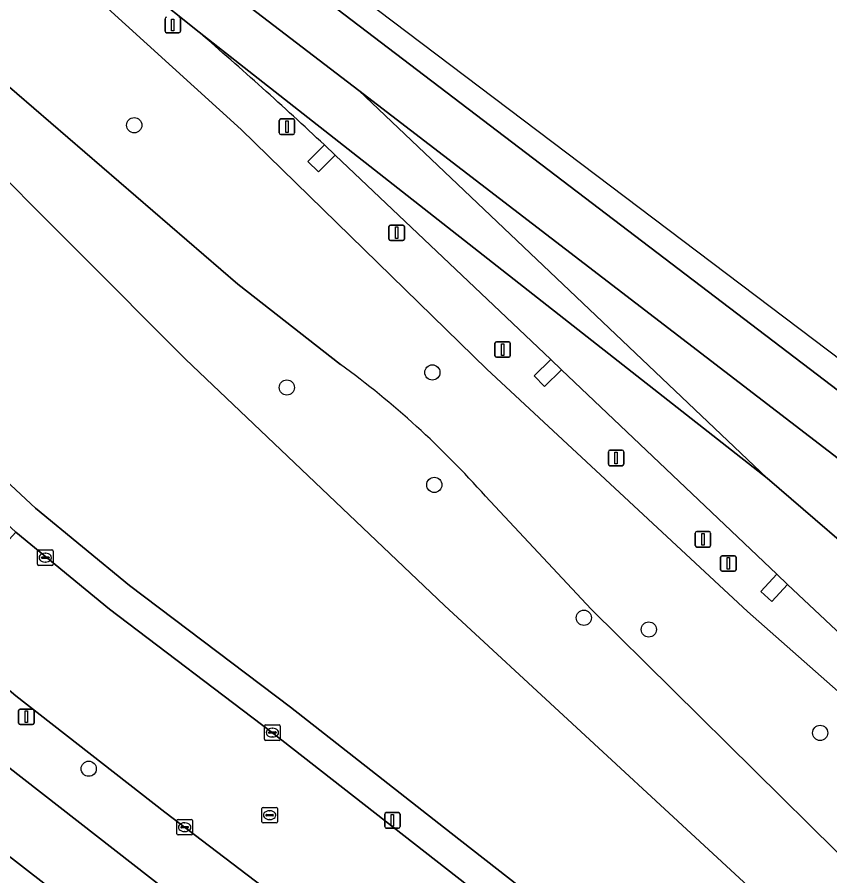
# Model space of a CAD drawing. Extents: x 157445 to 158888, y 383061 to 384688.
# Drawn here: x 158588.7 to 158640.9, y 383982.9 to 384038.1 of the extents above; entities that cross this region are included whole.
import ezdxf

# ---------------------------------------------------------------- set-up
doc = ezdxf.new("R2010")
doc.units = 0
for name, color, linetype in [('IMGEO_Berm_groen', 7, 'Continuous'), ('IMGEO_Boom', 7, 'Continuous'), ('IMGEO_Erf', 7, 'Continuous'), ('IMGEO_Groenvoorziening', 7, 'Continuous'), ('IMGEO_Kolk', 7, 'Continuous'), ('IMGEO_Lichtmast', 7, 'Continuous'), ('IMGEO_Pand', 7, 'Continuous'), ('IMGEO_Rijbaan_lokaal_open', 7, 'Continuous'), ('IMGEO_Rijbaan_regionaal_gesloten', 7, 'Continuous'), ('IMGEO_Rioolput', 7, 'Continuous'), ('IMGEO_Voetpad_open', 7, 'Continuous')]:
    doc.layers.add(name, color=color, linetype=linetype)

msp = doc.modelspace()

# ---------------------------------------------------------------- linework, layer by layer
at = {"layer": 'IMGEO_Berm_groen'}
for points in [[(158600.361, 384037.114), (158593.807, 384042.368), (158592.917, 384041.367), (158592.382, 384041.788)], [(158592.611, 384040.389), (158603.062, 384030.855), (158618.866, 384015.449), (158635.636, 383999.852), (158649.831, 383987.309), (158652.615, 383984.75), (158679.212, 383960.296), (158710.199, 383932.348), (158724.684, 383919.418), (158740.159, 383906.053), (158760.166, 383889.359), (158776.714, 383875.229), (158792.553, 383860.857), (158793.682, 383859.501), (158794.295, 383859.532), (158795.175, 383859.576), (158795.559, 383859.595), (158796.643, 383859.65)], [(158694.724, 383924.511), (158678.1, 383937.509), (158654.191, 383956.204), (158635.376, 383970.915), (158616.579, 383985.612), (158606.237, 383993.699), (158595.875, 384001.543), (158589.846, 384006.513), (158585.348, 384010.678), (158564.348, 384032.052), (158562.78, 384030.872), (158563.329, 384030.29), (158566.886, 384026.615), (158583.921, 384009.276), (158588.574, 384004.97), (158594.603, 384000), (158605.005, 383992.123), (158636.085, 383967.822), (158710.762, 383909.432), (158715.776, 383905.511), (158738.521, 383887.727), (158741.882, 383885.094), (158754.965, 383874.95), (158755.145, 383874.821)], [(158638.192, 384001.605), (158637.185, 384000.513), (158636.485, 384001.155), (158637.502, 384002.264), (158623.673, 384015.397), (158622.581, 384014.342), (158621.908, 384015.012), (158622.968, 384016.078), (158609.101, 384029.219), (158608.033, 384028.134), (158607.357, 384028.802), (158608.414, 384029.872)], [(158666.784, 383974.855), (158654.306, 383986.482), (158652.801, 383987.885), (158651.756, 383986.788), (158651.073, 383987.448), (158652.118, 383988.53), (158638.192, 384001.605)]]:
    msp.add_lwpolyline(points, dxfattribs=at)
msp.add_arc((158427.948, 383837.295), 263.921, 46.85951, 49.21089, dxfattribs=at)
at = {"layer": 'IMGEO_Boom'}
for centre in [(158596.189, 384031.136), (158615.359, 384015.236), (158606.004, 384014.265), (158615.486, 384008.003), (158625.103, 383999.458), (158629.278, 383998.703), (158640.296, 383992.051), (158593.262, 383989.748)]:
    msp.add_circle(centre, 0.489, dxfattribs=at)
at = {"layer": 'IMGEO_Erf'}
for points in [[(158605.435, 383976.316), (158575.043, 384000)], [(158586.442, 383985.438), (158591.61, 383981.417)]]:
    msp.add_lwpolyline(points, dxfattribs=at)
at = {"layer": 'IMGEO_Groenvoorziening'}
for points in [[(158583.66, 384045.915), (158584.889, 384047.51), (158575.646, 384040.554), (158578.485, 384037.134), (158599.479, 384016.092), (158616.14, 384000.246), (158640.762, 383977.484), (158643.377, 383975.29), (158689.228, 383936.825), (158691.084, 383935.378), (158744, 383894.134), (158789.551, 383858.63), (158793.062, 383859.948), (158793.682, 383859.501), (158792.553, 383860.857), (158779.122, 383871.461), (158777.406, 383872.938), (158775.724, 383874.077)], [(158640.762, 383977.484), (158616.14, 384000.246), (158599.479, 384016.092), (158578.485, 384037.134), (158575.646, 384040.554), (158564.348, 384032.052), (158585.348, 384010.678), (158589.846, 384006.513), (158595.875, 384001.543), (158606.237, 383993.699), (158616.579, 383985.612), (158635.376, 383970.915)], [(158618.866, 384015.449), (158603.062, 384030.855), (158592.611, 384040.389)], [(158586.428, 384035.054), (158602.851, 384020.924), (158609.462, 384015.744)], [(158609.462, 384015.744), (158602.851, 384020.924), (158586.428, 384035.054)], [(158775.724, 383874.077), (158777.406, 383872.938), (158779.122, 383871.461), (158792.553, 383860.857), (158776.714, 383875.229), (158760.166, 383889.359), (158740.159, 383906.053), (158724.684, 383919.418), (158710.199, 383932.348), (158679.212, 383960.296), (158652.615, 383984.75), (158649.831, 383987.309), (158635.636, 383999.852), (158618.866, 384015.449)], [(158618.774, 384007.282), (158625.573, 384000), (158641.318, 383984.436), (158646.976, 383978.974), (158649.669, 383976.374), (158661.632, 383965.549), (158672.183, 383957.059), (158683.242, 383948.763), (158693.909, 383939.604), (158708.554, 383927.752), (158718.395, 383919.269), (158732.407, 383908.033), (158755.991, 383888.55), (158761.47, 383884.391)], [(158732.407, 383908.033), (158718.395, 383919.269), (158708.554, 383927.752), (158693.909, 383939.604), (158683.242, 383948.763), (158672.183, 383957.059), (158661.632, 383965.549), (158649.669, 383976.374), (158646.976, 383978.974), (158641.318, 383984.436), (158625.573, 384000), (158618.774, 384007.282)]]:
    msp.add_lwpolyline(points, dxfattribs=at)
msp.add_arc((158574.485, 383967.899), 59.267, 41.64447, 53.83143, dxfattribs=at)
msp.add_arc((158574.485, 383967.899), 59.267, 41.64447, 53.83143, dxfattribs=at)
at = {"layer": 'IMGEO_Kolk'}
for p, q in [((158589.967, 384002.897), (158589.967, 384003.749)), ((158590.042, 384003.823), (158590.894, 384003.823)), ((158590.226, 384003.317), (158590.226, 384003.329)), ((158590.664, 384003.28), (158590.266, 384003.28)), ((158590.269, 384003.366), (158590.667, 384003.366)), ((158590.455, 384003.603), (158590.48, 384003.603)), ((158590.71, 384003.329), (158590.71, 384003.317)), ((158590.968, 384003.749), (158590.968, 384002.897)), ((158590.894, 384002.823), (158590.042, 384002.823)), ((158590.478, 384003.043), (158590.453, 384003.043)), ((158604.574, 383991.644), (158604.574, 383992.496)), ((158604.649, 383992.57), (158605.501, 383992.57)), ((158605.062, 383992.35), (158605.087, 383992.35)), ((158605.575, 383992.496), (158605.575, 383991.644)), ((158604.833, 383992.064), (158604.833, 383992.076)), ((158605.271, 383992.027), (158604.873, 383992.027)), ((158604.876, 383992.113), (158605.274, 383992.113)), ((158605.085, 383991.79), (158605.06, 383991.79)), ((158605.317, 383992.076), (158605.317, 383992.064)), ((158605.501, 383991.57), (158604.649, 383991.57)), ((158598.93, 383985.561), (158598.93, 383986.413)), ((158599.005, 383986.487), (158599.857, 383986.487)), ((158599.418, 383986.267), (158599.443, 383986.267)), ((158599.931, 383986.413), (158599.931, 383985.561)), ((158599.189, 383985.981), (158599.189, 383985.993)), ((158599.627, 383985.944), (158599.229, 383985.944)), ((158599.232, 383986.03), (158599.63, 383986.03)), ((158599.441, 383985.707), (158599.416, 383985.707)), ((158599.673, 383985.993), (158599.673, 383985.981)), ((158599.857, 383985.487), (158599.005, 383985.487))]:
    msp.add_line(p, q, dxfattribs=at)
for points in [[(158589.967, 384002.897), (158589.967, 384003.749)], [(158590.042, 384003.823), (158590.894, 384003.823)], [(158590.968, 384003.749), (158590.968, 384002.897)], [(158590.894, 384002.823), (158590.042, 384002.823)], [(158604.574, 383991.644), (158604.574, 383992.496)], [(158604.649, 383992.57), (158605.501, 383992.57)], [(158605.575, 383992.496), (158605.575, 383991.644)], [(158605.501, 383991.57), (158604.649, 383991.57)], [(158598.93, 383985.561), (158598.93, 383986.413)], [(158599.005, 383986.487), (158599.857, 383986.487)], [(158599.931, 383986.413), (158599.931, 383985.561)], [(158599.857, 383985.487), (158599.005, 383985.487)]]:
    msp.add_lwpolyline(points, dxfattribs=at)
for centre, radius, start, end in [((158590.044, 384003.747), 0.0765, 91.552, 178.448), ((158590.044, 384003.747), 0.0765, 91.552, 178.448), ((158590.266, 384003.326), 0.0403, 85.8775, 175.7526), ((158590.263, 384003.316), 0.0366, 178.938, 274.7102), ((158590.667, 384003.323), 0.043, 264.8664, 352.4533), ((158590.671, 384003.328), 0.0386, 1.7309, 96.639), ((158590.892, 384003.747), 0.0765, 1.552, 88.448), ((158590.892, 384003.747), 0.0765, 1.552, 88.448), ((158590.044, 384002.899), 0.0765, 181.552, 268.448), ((158590.044, 384002.899), 0.0765, 181.552, 268.448), ((158590.892, 384002.899), 0.0765, 271.552, 358.448), ((158590.892, 384002.899), 0.0765, 271.552, 358.448), ((158604.651, 383992.494), 0.0765, 91.552, 178.448), ((158604.651, 383992.494), 0.0765, 91.552, 178.448), ((158605.499, 383992.494), 0.0765, 1.552, 88.448), ((158605.499, 383992.494), 0.0765, 1.552, 88.448), ((158604.873, 383992.073), 0.0403, 85.8775, 175.7526), ((158604.87, 383992.063), 0.0366, 178.938, 274.7102), ((158605.274, 383992.07), 0.043, 264.8664, 352.4533), ((158605.278, 383992.075), 0.0386, 1.7309, 96.639), ((158604.651, 383991.646), 0.0765, 181.552, 268.448), ((158604.651, 383991.646), 0.0765, 181.552, 268.448), ((158605.499, 383991.646), 0.0765, 271.552, 358.448), ((158605.499, 383991.646), 0.0765, 271.552, 358.448), ((158599.007, 383986.411), 0.0765, 91.552, 178.448), ((158599.007, 383986.411), 0.0765, 91.552, 178.448), ((158599.855, 383986.411), 0.0765, 1.552, 88.448), ((158599.855, 383986.411), 0.0765, 1.552, 88.448), ((158599.229, 383985.99), 0.0403, 85.8775, 175.7526), ((158599.226, 383985.98), 0.0366, 178.938, 274.7102), ((158599.63, 383985.987), 0.043, 264.8664, 352.4533), ((158599.634, 383985.992), 0.0386, 1.7309, 96.639), ((158599.007, 383985.563), 0.0765, 181.552, 268.448), ((158599.007, 383985.563), 0.0765, 181.552, 268.448), ((158599.855, 383985.563), 0.0765, 271.552, 358.448), ((158599.855, 383985.563), 0.0765, 271.552, 358.448)]:
    msp.add_arc(centre, radius, start, end, dxfattribs=at)
for centre, major_axis, ratio, start_param, end_param in [((158590.454, 384003.323), (-0.387, 0.002), 0.722429, 4.712389, 7.853982), ((158590.479, 384003.323), (-0.39, 0.002), 0.717154, 1.570796, 4.712389), ((158605.061, 383992.07), (-0.387, 0.002), 0.722429, 4.712389, 7.853982), ((158605.086, 383992.07), (-0.39, 0.002), 0.717154, 1.570796, 4.712389), ((158599.417, 383985.987), (-0.387, 0.002), 0.722429, 4.712389, 7.853982), ((158599.442, 383985.987), (-0.39, 0.002), 0.717154, 1.570796, 4.712389)]:
    msp.add_ellipse(centre, major_axis=major_axis, ratio=ratio, start_param=start_param, end_param=end_param, dxfattribs=at)
at = {"layer": 'IMGEO_Lichtmast'}
for p, q in [((158598.172, 384037.187), (158598.172, 384037.987)), ((158598.172, 384037.987), (158598.172, 384037.187)), ((158599.162, 384037.987), (158599.162, 384037.187)), ((158599.162, 384037.187), (158599.162, 384037.987)), ((158599.062, 384037.087), (158598.272, 384037.087)), ((158598.272, 384037.087), (158599.062, 384037.087)), ((158605.512, 384030.642), (158605.512, 384031.442)), ((158605.512, 384031.442), (158605.512, 384030.642)), ((158605.612, 384031.542), (158606.402, 384031.542)), ((158606.402, 384031.542), (158605.612, 384031.542)), ((158606.502, 384031.442), (158606.502, 384030.642)), ((158606.502, 384030.642), (158606.502, 384031.442)), ((158606.402, 384030.542), (158605.612, 384030.542)), ((158605.612, 384030.542), (158606.402, 384030.542)), ((158612.571, 384023.817), (158612.571, 384024.617)), ((158612.571, 384024.617), (158612.571, 384023.817)), ((158612.671, 384024.717), (158613.461, 384024.717)), ((158613.461, 384024.717), (158612.671, 384024.717)), ((158613.561, 384024.617), (158613.561, 384023.817)), ((158613.561, 384023.817), (158613.561, 384024.617)), ((158613.461, 384023.717), (158612.671, 384023.717)), ((158612.671, 384023.717), (158613.461, 384023.717)), ((158619.384, 384016.311), (158619.384, 384017.111)), ((158619.384, 384017.111), (158619.384, 384016.311)), ((158619.484, 384017.211), (158620.274, 384017.211)), ((158620.274, 384017.211), (158619.484, 384017.211)), ((158620.374, 384017.111), (158620.374, 384016.311)), ((158620.374, 384016.311), (158620.374, 384017.111)), ((158620.274, 384016.211), (158619.484, 384016.211)), ((158619.484, 384016.211), (158620.274, 384016.211)), ((158626.679, 384009.337), (158626.679, 384010.137)), ((158626.679, 384010.137), (158626.679, 384009.337)), ((158626.779, 384010.237), (158627.569, 384010.237)), ((158627.569, 384010.237), (158626.779, 384010.237)), ((158627.669, 384010.137), (158627.669, 384009.337)), ((158627.669, 384009.337), (158627.669, 384010.137)), ((158627.569, 384009.237), (158626.779, 384009.237)), ((158626.779, 384009.237), (158627.569, 384009.237)), ((158632.365, 384005.006), (158633.155, 384005.006)), ((158633.155, 384005.006), (158632.365, 384005.006)), ((158632.265, 384004.106), (158632.265, 384004.906)), ((158632.265, 384004.906), (158632.265, 384004.106)), ((158633.255, 384004.906), (158633.255, 384004.106)), ((158633.255, 384004.106), (158633.255, 384004.906)), ((158633.155, 384004.006), (158632.365, 384004.006)), ((158632.365, 384004.006), (158633.155, 384004.006)), ((158633.899, 384002.549), (158633.899, 384003.349)), ((158633.899, 384003.349), (158633.899, 384002.549)), ((158633.999, 384003.449), (158634.789, 384003.449)), ((158634.789, 384003.449), (158633.999, 384003.449)), ((158634.889, 384003.349), (158634.889, 384002.549)), ((158634.889, 384002.549), (158634.889, 384003.349)), ((158634.789, 384002.449), (158633.999, 384002.449)), ((158633.999, 384002.449), (158634.789, 384002.449)), ((158588.754, 383992.689), (158588.754, 383993.489)), ((158588.754, 383993.489), (158588.754, 383992.689)), ((158588.854, 383993.589), (158589.644, 383993.589)), ((158589.644, 383993.589), (158588.854, 383993.589)), ((158589.744, 383993.489), (158589.744, 383992.689)), ((158589.744, 383992.689), (158589.744, 383993.489)), ((158589.644, 383992.589), (158588.854, 383992.589)), ((158588.854, 383992.589), (158589.644, 383992.589)), ((158612.295, 383986.024), (158612.295, 383986.824)), ((158612.295, 383986.824), (158612.295, 383986.024)), ((158612.395, 383986.924), (158613.185, 383986.924)), ((158613.185, 383986.924), (158612.395, 383986.924)), ((158613.285, 383986.824), (158613.285, 383986.024)), ((158613.285, 383986.024), (158613.285, 383986.824)), ((158613.185, 383985.924), (158612.395, 383985.924)), ((158612.395, 383985.924), (158613.185, 383985.924))]:
    msp.add_line(p, q, dxfattribs=at)
for points in [[(158598.592, 384037.962), (158598.742, 384037.962), (158598.742, 384037.212), (158598.592, 384037.212), (158598.592, 384037.962)], [(158605.932, 384031.417), (158606.082, 384031.417), (158606.082, 384030.667), (158605.932, 384030.667), (158605.932, 384031.417)], [(158612.991, 384024.592), (158613.141, 384024.592), (158613.141, 384023.842), (158612.991, 384023.842), (158612.991, 384024.592)], [(158619.804, 384017.086), (158619.954, 384017.086), (158619.954, 384016.336), (158619.804, 384016.336), (158619.804, 384017.086)], [(158627.099, 384010.112), (158627.249, 384010.112), (158627.249, 384009.362), (158627.099, 384009.362), (158627.099, 384010.112)], [(158632.685, 384004.881), (158632.835, 384004.881), (158632.835, 384004.131), (158632.685, 384004.131), (158632.685, 384004.881)], [(158634.319, 384003.324), (158634.469, 384003.324), (158634.469, 384002.574), (158634.319, 384002.574), (158634.319, 384003.324)], [(158589.174, 383993.464), (158589.324, 383993.464), (158589.324, 383992.714), (158589.174, 383992.714), (158589.174, 383993.464)], [(158612.715, 383986.799), (158612.865, 383986.799), (158612.865, 383986.049), (158612.715, 383986.049), (158612.715, 383986.799)]]:
    msp.add_lwpolyline(points, dxfattribs=at)
for centre, start, end in [((158598.272, 384037.987), 90, 180), ((158598.272, 384037.987), 90, 180), ((158599.062, 384037.987), 0, 90), ((158599.062, 384037.987), 360, 90), ((158598.272, 384037.187), 180, 270), ((158598.272, 384037.187), 180, 270), ((158599.062, 384037.187), 270, 0), ((158599.062, 384037.187), 270, 0), ((158605.612, 384031.442), 90, 180), ((158605.612, 384031.442), 90, 180), ((158606.402, 384031.442), 0, 90), ((158606.402, 384031.442), 360, 90), ((158605.612, 384030.642), 180, 270), ((158605.612, 384030.642), 180, 270), ((158606.402, 384030.642), 270, 0), ((158606.402, 384030.642), 270, 0), ((158612.671, 384024.617), 90, 180), ((158612.671, 384024.617), 90, 180), ((158613.461, 384024.617), 0, 90), ((158613.461, 384024.617), 360, 90), ((158612.671, 384023.817), 180, 270), ((158612.671, 384023.817), 180, 270), ((158613.461, 384023.817), 270, 0), ((158613.461, 384023.817), 270, 0), ((158619.484, 384017.111), 90, 180), ((158619.484, 384017.111), 90, 180), ((158620.274, 384017.111), 0, 90), ((158620.274, 384017.111), 360, 90), ((158619.484, 384016.311), 180, 270), ((158619.484, 384016.311), 180, 270), ((158620.274, 384016.311), 270, 0), ((158620.274, 384016.311), 270, 0), ((158626.779, 384010.137), 90, 180), ((158626.779, 384010.137), 90, 180), ((158627.569, 384010.137), 0, 90), ((158627.569, 384010.137), 360, 90), ((158626.779, 384009.337), 180, 270), ((158626.779, 384009.337), 180, 270), ((158627.569, 384009.337), 270, 0), ((158627.569, 384009.337), 270, 0), ((158632.365, 384004.906), 90, 180), ((158632.365, 384004.906), 90, 180), ((158633.155, 384004.906), 0, 90), ((158633.155, 384004.906), 360, 90), ((158632.365, 384004.106), 180, 270), ((158632.365, 384004.106), 180, 270), ((158633.155, 384004.106), 270, 0), ((158633.155, 384004.106), 270, 0), ((158633.999, 384003.349), 90, 180), ((158633.999, 384003.349), 90, 180), ((158634.789, 384003.349), 0, 90), ((158634.789, 384003.349), 360, 90), ((158633.999, 384002.549), 180, 270), ((158633.999, 384002.549), 180, 270), ((158634.789, 384002.549), 270, 0), ((158634.789, 384002.549), 270, 0), ((158588.854, 383993.489), 90, 180), ((158588.854, 383993.489), 90, 180), ((158589.644, 383993.489), 0, 90), ((158589.644, 383993.489), 360, 90), ((158588.854, 383992.689), 180, 270), ((158588.854, 383992.689), 180, 270), ((158589.644, 383992.689), 270, 0), ((158589.644, 383992.689), 270, 0), ((158612.395, 383986.824), 90, 180), ((158612.395, 383986.824), 90, 180), ((158613.185, 383986.824), 0, 90), ((158613.185, 383986.824), 360, 90), ((158612.395, 383986.024), 180, 270), ((158612.395, 383986.024), 180, 270), ((158613.185, 383986.024), 270, 0), ((158613.185, 383986.024), 270, 0)]:
    msp.add_arc(centre, 0.1, start, end, dxfattribs=at)
at = {"layer": 'IMGEO_Pand'}
msp.add_lwpolyline([(158587.215, 383975.525), (158591.912, 383981.563), (158591.795, 383981.654), (158591.61, 383981.417), (158586.442, 383985.438), (158586.648, 383985.702), (158586.532, 383985.792), (158581.818, 383979.733)], close=True, dxfattribs=at)
at = {"layer": 'IMGEO_Rijbaan_lokaal_open'}
for points in [[(158609.101, 384029.219), (158608.414, 384029.872), (158607.357, 384028.802), (158608.033, 384028.134)], [(158623.673, 384015.397), (158622.968, 384016.078), (158621.908, 384015.012), (158622.581, 384014.342)], [(158638.192, 384001.605), (158637.502, 384002.264), (158636.485, 384001.155), (158637.185, 384000.513)]]:
    msp.add_lwpolyline(points, close=True, dxfattribs=at)
msp.add_lwpolyline([(158650.391, 383946.366), (158650.573, 383946.223), (158656.293, 383941.774), (158664.255, 383935.56), (158682.8, 383920.954), (158690.824, 383914.687), (158693.825, 383912.344), (158705.741, 383903.038), (158710.762, 383909.432), (158636.085, 383967.822), (158605.005, 383992.123), (158594.603, 384000), (158588.574, 384004.97), (158584.052, 384000), (158583.158, 383999.017), (158583.4, 383998.791), (158588.572, 383994.44), (158598.155, 383986.96), (158611.623, 383976.705), (158627.813, 383964.002), (158630.37, 383962.018), (158630.565, 383961.863)], dxfattribs=at)
at = {"layer": 'IMGEO_Rijbaan_regionaal_gesloten'}
for points in [[(158868.176, 383843.253), (158785.821, 383906.07), (158729.784, 383948.814), (158647.356, 384011.687), (158597.855, 384049.125), (158596.641, 384048.238), (158664.84, 383996.262), (158694.763, 383973.599), (158726.719, 383949.16), (158748.405, 383932.576), (158815.5, 383881.483), (158866.497, 383842.464)], [(158610.626, 384033.365), (158593.879, 384046.219), (158591.251, 384044.299), (158593.807, 384042.368), (158600.361, 384037.114), (158636.9, 384008.437)]]:
    msp.add_lwpolyline(points, close=True, dxfattribs=at)
for points in [[(158694.763, 383973.599), (158664.84, 383996.262), (158596.641, 384048.238), (158595.704, 384047.553), (158593.879, 384046.219), (158610.626, 384033.365), (158647.448, 384005.101), (158647.475, 384005.081), (158655.865, 383998.664), (158656.639, 383998.094), (158671.823, 383986.517), (158672.564, 383985.934), (158687.777, 383974.364)], [(158636.9, 384008.437), (158600.361, 384037.114)], [(158610.626, 384033.365), (158636.9, 384008.437), (158644.747, 384001.657)], [(158647.448, 384005.101), (158610.626, 384033.365)], [(158608.414, 384029.872), (158609.101, 384029.219), (158622.968, 384016.078), (158623.673, 384015.397), (158637.502, 384002.264), (158638.192, 384001.605), (158652.118, 383988.53), (158652.801, 383987.885), (158654.306, 383986.482), (158666.784, 383974.855)], [(158789.269, 383873.267), (158739.8, 383915.618), (158712.892, 383939.149), (158699.712, 383950.963), (158694.044, 383956.043), (158683.896, 383965.249), (158660.186, 383987.22), (158644.747, 384001.657), (158636.9, 384008.437)]]:
    msp.add_lwpolyline(points, dxfattribs=at)
msp.add_arc((158427.948, 383837.295), 263.921, 46.85951, 49.21089, dxfattribs=at)
at = {"layer": 'IMGEO_Rioolput'}
for p, q in [((158604.47, 383987.262), (158605.322, 383987.262)), ((158604.395, 383986.336), (158604.395, 383987.188)), ((158604.654, 383986.756), (158604.654, 383986.768)), ((158605.092, 383986.719), (158604.694, 383986.719)), ((158604.697, 383986.805), (158605.095, 383986.805)), ((158604.883, 383987.042), (158604.908, 383987.042)), ((158605.138, 383986.768), (158605.138, 383986.756)), ((158605.396, 383987.188), (158605.396, 383986.336)), ((158605.322, 383986.262), (158604.47, 383986.262)), ((158604.906, 383986.482), (158604.881, 383986.482))]:
    msp.add_line(p, q, dxfattribs=at)
for points in [[(158604.47, 383987.262), (158605.322, 383987.262)], [(158604.395, 383986.336), (158604.395, 383987.188)], [(158605.396, 383987.188), (158605.396, 383986.336)], [(158605.322, 383986.262), (158604.47, 383986.262)]]:
    msp.add_lwpolyline(points, dxfattribs=at)
for centre, radius, start, end in [((158604.472, 383987.186), 0.0765, 91.552, 178.448), ((158604.472, 383987.186), 0.0765, 91.552, 178.448), ((158605.32, 383987.186), 0.0765, 1.552, 88.448), ((158605.32, 383987.186), 0.0765, 1.552, 88.448), ((158604.694, 383986.765), 0.0403, 85.8775, 175.7526), ((158604.691, 383986.755), 0.0366, 178.938, 274.7102), ((158605.095, 383986.762), 0.043, 264.8664, 352.4533), ((158605.099, 383986.767), 0.0386, 1.7309, 96.639), ((158604.472, 383986.338), 0.0765, 181.552, 268.448), ((158604.472, 383986.338), 0.0765, 181.552, 268.448), ((158605.32, 383986.338), 0.0765, 271.552, 358.448), ((158605.32, 383986.338), 0.0765, 271.552, 358.448)]:
    msp.add_arc(centre, radius, start, end, dxfattribs=at)
for centre, major_axis, ratio, start_param, end_param in [((158604.882, 383986.762), (-0.387, 0.002), 0.722429, 4.712389, 7.853982), ((158604.907, 383986.762), (-0.39, 0.002), 0.717154, 1.570796, 4.712389)]:
    msp.add_ellipse(centre, major_axis=major_axis, ratio=ratio, start_param=start_param, end_param=end_param, dxfattribs=at)
at = {"layer": 'IMGEO_Voetpad_open'}
for points in [[(158547.032, 384025.112), (158547.012, 384024.097), (158546.707, 384023.412), (158545.97, 384022.704), (158550.952, 384018.802), (158553.024, 384017.179), (158575.043, 384000), (158605.435, 383976.316)], [(158630.565, 383961.863), (158630.37, 383962.018), (158627.813, 383964.002), (158611.623, 383976.705), (158598.155, 383986.96), (158588.572, 383994.44), (158583.4, 383998.791), (158583.158, 383999.017), (158582.107, 384000), (158580.587, 384001.422), (158578.54, 384003.305)]]:
    msp.add_lwpolyline(points, dxfattribs=at)

doc.saveas('drawing.dxf')
